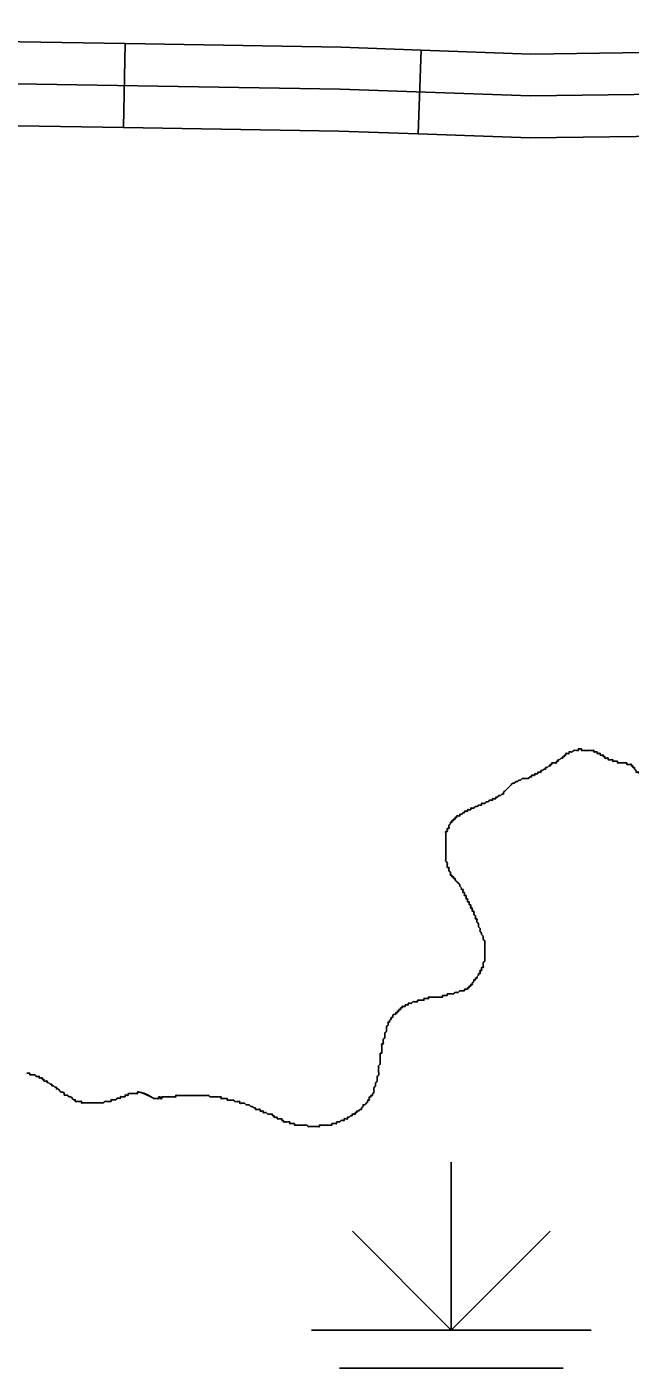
# Model space of a CAD drawing. Extents: x 813775 to 1157140, y 1757555 to 1979907.
# Drawn here: x 1046481 to 1048639, y 1867398 to 1872193 of the extents above; entities that cross this region are included whole.
import ezdxf

# ---------------------------------------------------------------- set-up
doc = ezdxf.new("R2010")
doc.units = 0
for name, color, linetype in [('Level 32', 7, 'Continuous'), ('Level 35', 7, 'Continuous'), ('Level 44', 7, 'Continuous')]:
    doc.layers.add(name, color=color, linetype=linetype)

msp = doc.modelspace()

# ---------------------------------------------------------------- linework, layer by layer
at = {"layer": 'Level 32'}
for p, q in [((1046827.4, 1871832.5), (1046832.2, 1872132.5)), ((1047880.1, 1871809.9), (1047890.9, 1872109.7))]:
    msp.add_line(p, q, dxfattribs=at)
for points in [[(1036534.1, 1872192.6), (1036766.1, 1872182.7), (1037027.7, 1872162.9), (1037235, 1872148.1), (1037481.8, 1872069), (1037659.5, 1872059.2), (1038158, 1872059.2), (1038847.6, 1872074), (1040061.8, 1872064.1), (1041419.2, 1872034.4), (1041952.3, 1872014.7), (1042307.7, 1871975.1), (1042569.3, 1871925.7), (1042830.9, 1871925.7), (1042969.1, 1871940.6), (1043077.7, 1871999.8), (1043225.8, 1872019.6), (1043497.2, 1872019.6), (1044326.5, 1872024.5), (1045139.4, 1872009.7), (1047601, 1871970.1)], [(1045776.3, 1872149.5), (1046832.2, 1872132.5)], [(1046832.2, 1872132.5), (1047604.9, 1872120), (1047890.9, 1872109.7)], [(1047890.9, 1872109.7), (1048283.9, 1872095.4), (1048939.2, 1872104.2)], [(1047601, 1871970.1), (1048282.2, 1871945.4), (1049763, 1871965.2), (1050911.1, 1871965.1), (1052633.7, 1871925.6), (1052811.4, 1871920.7), (1053729.5, 1871915.7), (1054978.3, 1871886.1), (1055718.7, 1871876.2), (1056581.2, 1871847.9)], [(1045771.5, 1871849.5), (1046827.4, 1871832.5)], [(1046827.4, 1871832.5), (1047597.1, 1871820.1), (1047880.1, 1871809.9)], [(1047880.1, 1871809.9), (1048280.5, 1871795.4), (1048943.2, 1871804.2)]]:
    msp.add_lwpolyline(points, dxfattribs=at)
at = {"layer": 'Level 35'}
for points in [[(1048492.3, 1869606.3), (1048486.7, 1869606.3), (1048481.2, 1869606.3), (1048475.6, 1869606.3), (1048470, 1869606.3), (1048464.4, 1869606.3), (1048464.4, 1869611.9), (1048458.9, 1869611.9), (1048453.3, 1869611.9), (1048453.3, 1869606.3), (1048447.7, 1869606.3), (1048442.1, 1869606.3), (1048436.5, 1869606.3), (1048431, 1869600.7), (1048425.4, 1869600.7), (1048419.8, 1869600.7), (1048419.8, 1869595.1), (1048414.2, 1869595.1), (1048408.6, 1869595.1), (1048408.6, 1869589.5), (1048403.1, 1869589.5), (1048403.1, 1869584), (1048397.5, 1869584), (1048397.5, 1869578.4), (1048391.9, 1869578.4), (1048386.3, 1869572.8), (1048380.7, 1869572.8), (1048380.7, 1869567.2), (1048375.2, 1869567.2), (1048375.2, 1869561.6), (1048369.6, 1869561.6), (1048364, 1869561.6), (1048358.4, 1869561.6), (1048358.4, 1869556), (1048352.9, 1869556), (1048352.9, 1869550.5), (1048347.3, 1869550.5), (1048341.7, 1869544.9), (1048336.1, 1869544.9), (1048336.1, 1869539.3), (1048330.5, 1869539.3), (1048325, 1869533.7), (1048319.4, 1869533.7), (1048319.4, 1869528.1), (1048313.8, 1869528.1), (1048308.2, 1869528.1), (1048308.2, 1869522.6), (1048302.6, 1869522.6), (1048297.1, 1869522.6), (1048297.1, 1869517), (1048291.5, 1869517), (1048285.9, 1869517), (1048285.9, 1869511.4), (1048280.3, 1869511.4), (1048274.8, 1869505.8), (1048269.2, 1869505.8), (1048263.6, 1869505.8), (1048258, 1869505.8), (1048252.4, 1869505.8), (1048246.9, 1869500.2), (1048241.3, 1869500.2), (1048235.7, 1869494.6), (1048230.1, 1869494.6), (1048224.5, 1869489.1), (1048219, 1869489.1), (1048213.4, 1869483.5), (1048207.8, 1869477.9), (1048202.2, 1869472.3), (1048196.6, 1869466.7), (1048191.1, 1869461.2), (1048185.5, 1869455.6), (1048185.5, 1869450), (1048179.9, 1869450), (1048174.3, 1869444.4), (1048168.8, 1869444.4), (1048163.2, 1869438.8), (1048157.6, 1869438.8), (1048157.6, 1869433.3), (1048152, 1869433.3), (1048146.4, 1869433.3), (1048146.4, 1869427.7), (1048140.9, 1869427.7), (1048135.3, 1869427.7), (1048129.7, 1869422.1), (1048124.1, 1869422.1), (1048118.5, 1869416.5), (1048113, 1869416.5), (1048107.4, 1869416.5), (1048107.4, 1869410.9), (1048101.8, 1869410.9), (1048096.2, 1869410.9)], [(1048855, 1869584), (1048849.4, 1869584), (1048849.4, 1869578.4), (1048843.8, 1869578.4), (1048838.2, 1869578.4), (1048838.2, 1869572.8), (1048832.6, 1869572.8), (1048832.6, 1869567.2), (1048827.1, 1869567.2), (1048821.5, 1869567.2), (1048821.5, 1869561.6), (1048815.9, 1869561.6), (1048815.9, 1869556), (1048810.3, 1869556), (1048804.7, 1869556), (1048804.7, 1869550.5), (1048799.2, 1869550.5), (1048799.2, 1869544.9), (1048793.6, 1869544.9), (1048788, 1869544.9), (1048788, 1869539.3), (1048782.4, 1869539.3), (1048776.9, 1869539.3), (1048771.3, 1869533.7), (1048765.7, 1869533.7), (1048765.7, 1869528.1), (1048760.1, 1869528.1), (1048754.5, 1869528.1), (1048749, 1869522.6), (1048743.4, 1869522.6), (1048737.8, 1869522.6), (1048732.2, 1869522.6), (1048732.2, 1869517), (1048726.6, 1869517), (1048721.1, 1869517), (1048715.5, 1869517), (1048709.9, 1869517), (1048704.3, 1869517), (1048698.7, 1869517), (1048693.2, 1869517), (1048687.6, 1869517), (1048687.6, 1869522.6), (1048682, 1869522.6), (1048676.4, 1869522.6), (1048670.9, 1869522.6), (1048670.9, 1869528.1), (1048665.3, 1869528.1), (1048659.7, 1869528.1), (1048659.7, 1869533.7), (1048654.1, 1869539.3), (1048654.1, 1869544.9), (1048648.5, 1869544.9), (1048648.5, 1869550.5), (1048643, 1869550.5), (1048643, 1869556), (1048637.4, 1869556), (1048631.8, 1869556), (1048626.2, 1869556), (1048626.2, 1869561.6), (1048620.6, 1869561.6), (1048615.1, 1869561.6), (1048609.5, 1869561.6), (1048603.9, 1869561.6), (1048598.3, 1869561.6), (1048592.7, 1869561.6), (1048592.7, 1869567.2), (1048587.2, 1869567.2), (1048581.6, 1869567.2), (1048576, 1869567.2), (1048576, 1869572.8), (1048570.4, 1869572.8), (1048564.9, 1869572.8), (1048559.3, 1869572.8), (1048559.3, 1869578.4), (1048553.7, 1869578.4), (1048548.1, 1869578.4), (1048548.1, 1869584), (1048542.5, 1869584), (1048542.5, 1869589.5), (1048537, 1869589.5), (1048531.4, 1869589.5), (1048531.4, 1869595.1), (1048525.8, 1869595.1), (1048520.2, 1869595.1), (1048520.2, 1869600.7), (1048514.6, 1869600.7), (1048509.1, 1869600.7), (1048509.1, 1869606.3), (1048503.5, 1869606.3), (1048497.9, 1869606.3), (1048492.3, 1869606.3)], [(1048096.2, 1869410.9), (1048090.6, 1869405.3), (1048085.1, 1869405.3), (1048079.5, 1869399.8), (1048073.9, 1869399.8), (1048068.3, 1869399.8), (1048068.3, 1869394.2), (1048062.8, 1869394.2), (1048057.2, 1869394.2), (1048057.2, 1869388.6), (1048051.6, 1869388.6), (1048046, 1869388.6), (1048046, 1869383), (1048040.4, 1869383), (1048034.9, 1869377.4), (1048029.3, 1869377.4), (1048029.3, 1869371.9), (1048023.7, 1869371.9), (1048018.1, 1869371.9), (1048018.1, 1869366.3), (1048012.5, 1869366.3), (1048012.5, 1869360.7), (1048007, 1869360.7), (1048007, 1869355.1), (1048001.4, 1869355.1), (1048001.4, 1869349.5), (1047995.8, 1869349.5), (1047995.8, 1869344), (1047990.2, 1869338.4), (1047990.2, 1869332.8), (1047990.2, 1869327.2), (1047984.6, 1869327.2), (1047984.6, 1869321.6), (1047984.6, 1869316), (1047979.1, 1869316), (1047979.1, 1869310.5), (1047979.1, 1869304.9), (1047979.1, 1869299.3), (1047979.1, 1869293.7), (1047979.1, 1869288.1), (1047979.1, 1869282.6), (1047979.1, 1869277), (1047979.1, 1869271.4), (1047979.1, 1869265.8), (1047979.1, 1869260.2), (1047979.1, 1869254.7), (1047979.1, 1869249.1), (1047979.1, 1869243.5), (1047979.1, 1869237.9), (1047979.1, 1869232.3), (1047979.1, 1869226.7), (1047979.1, 1869221.2), (1047979.1, 1869215.6), (1047979.1, 1869210), (1047984.6, 1869204.4), (1047984.6, 1869198.8), (1047984.6, 1869193.3), (1047984.6, 1869187.7), (1047990.2, 1869187.7), (1047990.2, 1869182.1), (1047990.2, 1869176.5), (1047995.8, 1869170.9), (1047995.8, 1869165.3), (1047995.8, 1869159.8), (1048001.4, 1869159.8), (1048001.4, 1869154.2), (1048007, 1869154.2), (1048007, 1869148.6), (1048012.5, 1869148.6), (1048012.5, 1869143), (1048018.1, 1869137.4), (1048023.7, 1869131.9), (1048029.3, 1869126.3), (1048029.3, 1869120.7), (1048034.9, 1869115.1), (1048034.9, 1869109.5), (1048040.4, 1869109.5), (1048040.4, 1869104), (1048040.4, 1869098.4), (1048046, 1869098.4), (1048046, 1869092.8), (1048046, 1869087.2), (1048051.6, 1869087.2), (1048051.6, 1869081.6), (1048051.6, 1869076), (1048057.2, 1869076), (1048057.2, 1869070.5), (1048057.2, 1869064.9), (1048062.8, 1869064.9), (1048062.8, 1869059.3), (1048062.8, 1869053.7)], [(1048062.8, 1869053.7), (1048068.3, 1869053.7), (1048068.3, 1869048.1), (1048068.3, 1869042.6), (1048073.9, 1869042.6), (1048073.9, 1869037), (1048073.9, 1869031.4), (1048079.5, 1869031.4), (1048079.5, 1869025.8), (1048079.5, 1869020.2), (1048085.1, 1869014.7), (1048085.1, 1869009.1), (1048085.1, 1869003.5), (1048090.6, 1869003.5), (1048090.6, 1868997.9), (1048090.6, 1868992.3), (1048096.2, 1868986.7), (1048096.2, 1868981.2), (1048096.2, 1868975.6), (1048101.8, 1868970), (1048101.8, 1868964.4), (1048101.8, 1868958.8), (1048107.4, 1868953.3), (1048107.4, 1868947.7), (1048113, 1868942.1), (1048113, 1868936.5), (1048113, 1868930.9), (1048118.5, 1868925.4), (1048118.5, 1868919.8), (1048118.5, 1868914.2), (1048118.5, 1868908.6), (1048118.5, 1868903), (1048118.5, 1868897.4), (1048118.5, 1868891.9), (1048118.5, 1868886.3), (1048118.5, 1868880.7), (1048118.5, 1868875.1), (1048118.5, 1868869.5), (1048118.5, 1868864), (1048118.5, 1868858.4), (1048118.5, 1868852.8), (1048113, 1868847.2), (1048113, 1868841.6), (1048113, 1868836), (1048113, 1868830.5), (1048107.4, 1868830.5), (1048107.4, 1868824.9), (1048107.4, 1868819.3), (1048101.8, 1868819.3), (1048101.8, 1868813.7), (1048101.8, 1868808.1), (1048096.2, 1868808.1), (1048096.2, 1868802.6), (1048090.6, 1868797), (1048090.6, 1868791.4), (1048085.1, 1868791.4), (1048085.1, 1868785.8), (1048079.5, 1868785.8), (1048079.5, 1868780.2), (1048073.9, 1868774.7), (1048073.9, 1868769.1), (1048068.3, 1868769.1), (1048068.3, 1868763.5), (1048062.8, 1868763.5), (1048062.8, 1868757.9), (1048057.2, 1868757.9), (1048057.2, 1868752.3), (1048051.6, 1868752.3), (1048046, 1868752.3), (1048046, 1868746.7), (1048040.4, 1868746.7), (1048034.9, 1868746.7), (1048029.3, 1868746.7), (1048023.7, 1868741.2), (1048018.1, 1868741.2), (1048012.5, 1868741.2), (1048007, 1868735.6), (1048001.4, 1868735.6), (1047995.8, 1868735.6), (1047990.2, 1868735.6), (1047984.6, 1868735.6), (1047984.6, 1868730), (1047979.1, 1868730), (1047973.5, 1868730), (1047967.9, 1868730), (1047967.9, 1868724.4), (1047962.3, 1868724.4), (1047956.8, 1868724.4), (1047951.2, 1868724.4), (1047945.6, 1868724.4), (1047940, 1868724.4)], [(1047940, 1868724.4), (1047934.4, 1868724.4), (1047928.9, 1868724.4), (1047923.3, 1868724.4), (1047917.7, 1868724.4), (1047917.7, 1868718.8), (1047912.1, 1868718.8), (1047906.5, 1868718.8), (1047901, 1868718.8), (1047901, 1868713.3), (1047895.4, 1868713.3), (1047889.8, 1868713.3), (1047884.2, 1868713.3), (1047878.6, 1868713.3), (1047878.6, 1868707.7), (1047873.1, 1868707.7), (1047867.5, 1868707.7), (1047861.9, 1868707.7), (1047856.3, 1868702.1), (1047850.8, 1868702.1), (1047845.2, 1868702.1), (1047845.2, 1868696.5), (1047839.6, 1868696.5), (1047834, 1868696.5), (1047834, 1868690.9), (1047828.4, 1868690.9), (1047822.9, 1868690.9), (1047822.9, 1868685.4), (1047817.3, 1868685.4), (1047817.3, 1868679.8), (1047811.7, 1868679.8), (1047811.7, 1868674.2), (1047806.1, 1868674.2), (1047806.1, 1868668.6), (1047800.5, 1868668.6), (1047800.5, 1868663), (1047795, 1868663), (1047789.4, 1868657.4), (1047789.4, 1868651.9), (1047783.8, 1868651.9), (1047783.8, 1868646.3), (1047778.2, 1868640.7), (1047778.2, 1868635.1), (1047772.7, 1868635.1), (1047772.7, 1868629.5), (1047772.7, 1868624), (1047767.1, 1868618.4), (1047767.1, 1868612.8), (1047767.1, 1868607.2), (1047767.1, 1868601.6), (1047761.5, 1868596.1), (1047761.5, 1868590.5), (1047761.5, 1868584.9), (1047761.5, 1868579.3), (1047755.9, 1868573.7), (1047755.9, 1868568.1), (1047755.9, 1868562.6), (1047755.9, 1868557), (1047750.3, 1868557), (1047750.3, 1868551.4), (1047750.3, 1868545.8), (1047750.3, 1868540.2), (1047750.3, 1868534.7), (1047750.3, 1868529.1), (1047750.3, 1868523.5), (1047744.8, 1868523.5), (1047744.8, 1868517.9), (1047744.8, 1868512.3), (1047744.8, 1868506.7), (1047744.8, 1868501.2), (1047744.8, 1868495.6), (1047744.8, 1868490), (1047744.8, 1868484.4), (1047739.2, 1868478.8), (1047739.2, 1868473.3), (1047739.2, 1868467.7), (1047739.2, 1868462.1), (1047739.2, 1868456.5), (1047739.2, 1868445.4), (1047733.6, 1868439.8), (1047733.6, 1868434.2), (1047733.6, 1868428.6), (1047733.6, 1868423), (1047728, 1868417.4), (1047728, 1868411.9), (1047728, 1868406.3), (1047722.4, 1868400.7), (1047722.4, 1868395.1), (1047722.4, 1868389.5), (1047722.4, 1868384), (1047716.9, 1868378.4)], [(1046877.2, 1868385), (1046882.8, 1868385), (1046935.8, 1868361.6), (1046882.8, 1868385), (1046877.2, 1868385), (1046877.2, 1868379.4), (1046871.7, 1868379.4), (1046866.1, 1868379.4), (1046860.5, 1868379.4), (1046854.9, 1868379.4), (1046849.3, 1868379.4), (1046843.8, 1868379.4), (1046843.8, 1868373.8), (1046838.2, 1868373.8), (1046832.6, 1868373.8), (1046832.6, 1868368.3), (1046827, 1868368.3), (1046821.4, 1868368.3), (1046815.9, 1868368.3), (1046815.9, 1868362.7), (1046810.3, 1868362.7), (1046804.7, 1868362.7), (1046799.1, 1868357.1), (1046793.5, 1868357.1), (1046788, 1868357.1), (1046782.4, 1868357.1), (1046782.4, 1868351.5), (1046776.8, 1868351.5), (1046771.2, 1868351.5), (1046765.7, 1868351.5), (1046760.1, 1868351.5), (1046754.5, 1868345.9), (1046748.9, 1868345.9), (1046743.3, 1868345.9), (1046737.8, 1868345.9), (1046732.2, 1868345.9), (1046726.6, 1868345.9), (1046721, 1868345.9), (1046715.4, 1868345.9), (1046709.9, 1868345.9), (1046704.3, 1868345.9), (1046698.7, 1868345.9), (1046693.1, 1868345.9), (1046687.5, 1868345.9), (1046682, 1868345.9), (1046676.4, 1868345.9), (1046676.4, 1868351.5), (1046670.8, 1868351.5), (1046665.2, 1868351.5), (1046659.7, 1868351.5), (1046654.1, 1868351.5), (1046654.1, 1868357.1), (1046648.5, 1868357.1), (1046642.9, 1868362.7), (1046637.3, 1868368.3), (1046631.8, 1868368.3), (1046626.2, 1868373.8), (1046620.6, 1868373.8), (1046615, 1868373.8), (1046615, 1868379.4), (1046609.4, 1868385), (1046603.9, 1868385), (1046598.3, 1868390.6), (1046592.7, 1868396.2), (1046587.1, 1868396.2), (1046587.1, 1868401.8), (1046581.6, 1868401.8), (1046576, 1868407.3), (1046570.4, 1868407.3), (1046570.4, 1868412.9), (1046564.8, 1868412.9), (1046559.2, 1868418.5), (1046553.7, 1868418.5), (1046553.7, 1868424.1), (1046548.1, 1868424.1), (1046542.5, 1868424.1), (1046542.5, 1868429.7), (1046536.9, 1868429.7), (1046536.9, 1868435.2), (1046531.3, 1868435.2), (1046525.8, 1868435.2), (1046525.8, 1868440.8), (1046520.2, 1868440.8), (1046514.6, 1868440.8), (1046509, 1868446.4), (1046503.4, 1868446.4), (1046497.9, 1868446.4), (1046492.3, 1868446.4), (1046492.3, 1868452), (1046486.7, 1868452), (1046481.1, 1868452)], [(1047337.5, 1868311.4), (1047331.9, 1868311.4), (1047326.3, 1868311.4), (1047326.3, 1868317), (1047320.8, 1868317), (1047315.2, 1868317), (1047315.2, 1868322.6), (1047309.6, 1868322.6), (1047304, 1868322.6), (1047298.4, 1868322.6), (1047298.4, 1868328.1), (1047292.9, 1868328.1), (1047287.3, 1868333.7), (1047281.7, 1868333.7), (1047276.1, 1868339.3), (1047270.6, 1868339.3), (1047265, 1868339.3), (1047259.4, 1868344.9), (1047253.8, 1868344.9), (1047248.2, 1868344.9), (1047242.7, 1868344.9), (1047242.7, 1868350.5), (1047237.1, 1868350.5), (1047231.5, 1868350.5), (1047225.9, 1868350.5), (1047220.3, 1868356.1), (1047214.8, 1868356.1), (1047209.2, 1868356.1), (1047203.6, 1868356.1), (1047198, 1868356.1), (1047198, 1868361.6), (1047192.4, 1868361.6), (1047186.9, 1868361.6), (1047181.3, 1868361.6), (1047175.7, 1868361.6), (1047175.7, 1868367.2), (1047170.1, 1868367.2), (1047164.6, 1868367.2), (1047159, 1868367.2), (1047153.4, 1868367.2), (1047147.8, 1868367.2), (1047142.2, 1868367.2), (1047136.7, 1868367.2), (1047131.1, 1868372.8), (1047125.5, 1868372.8), (1047119.9, 1868372.8), (1047114.3, 1868372.8), (1047108.8, 1868372.8), (1047103.2, 1868372.8), (1047097.6, 1868372.8), (1047092, 1868372.8), (1047086.4, 1868372.8), (1047080.9, 1868372.8), (1047075.3, 1868372.8), (1047069.7, 1868372.8), (1047064.1, 1868372.8), (1047058.6, 1868372.8), (1047053, 1868372.8), (1047047.4, 1868372.8), (1047041.8, 1868372.8), (1047036.2, 1868372.8), (1047030.7, 1868372.8), (1047025.1, 1868372.8), (1047019.5, 1868372.8), (1047013.9, 1868372.8), (1047013.9, 1868367.2), (1047008.3, 1868367.2), (1047002.8, 1868367.2), (1046997.2, 1868367.2), (1046991.6, 1868367.2), (1046986, 1868367.2), (1046980.4, 1868367.2), (1046974.9, 1868367.2), (1046969.3, 1868367.2), (1046963.7, 1868367.2), (1046963.7, 1868361.6), (1046958.1, 1868361.6), (1046958.1, 1868367.2), (1046952.6, 1868367.2), (1046952.6, 1868361.6), (1046947, 1868361.6), (1046941.4, 1868361.6), (1046935.8, 1868361.6)], [(1047716.9, 1868378.4), (1047716.9, 1868372.8), (1047711.3, 1868372.8), (1047711.3, 1868367.2), (1047705.7, 1868367.2), (1047705.7, 1868361.6), (1047705.7, 1868356.1), (1047700.1, 1868356.1), (1047700.1, 1868350.5), (1047694.5, 1868344.9), (1047689, 1868339.3), (1047683.4, 1868339.3), (1047683.4, 1868333.7), (1047677.8, 1868328.1), (1047677.8, 1868322.6), (1047672.2, 1868322.6), (1047666.7, 1868317), (1047661.1, 1868317), (1047661.1, 1868311.4), (1047655.5, 1868311.4), (1047655.5, 1868305.8), (1047649.9, 1868305.8), (1047644.3, 1868305.8), (1047644.3, 1868300.2), (1047638.8, 1868300.2), (1047633.2, 1868294.7), (1047627.6, 1868294.7), (1047627.6, 1868289.1), (1047622, 1868289.1), (1047616.4, 1868289.1), (1047616.4, 1868283.5), (1047610.9, 1868283.5), (1047605.3, 1868283.5), (1047599.7, 1868277.9), (1047594.1, 1868277.9), (1047588.5, 1868277.9), (1047588.5, 1868272.3), (1047583, 1868272.3), (1047577.4, 1868272.3), (1047571.8, 1868272.3), (1047571.8, 1868266.8), (1047566.2, 1868266.8), (1047560.7, 1868266.8), (1047555.1, 1868266.8), (1047549.5, 1868266.8), (1047543.9, 1868266.8), (1047538.3, 1868266.8), (1047532.8, 1868266.8), (1047527.2, 1868266.8), (1047527.2, 1868261.2), (1047521.6, 1868261.2), (1047516, 1868261.2), (1047510.4, 1868261.2), (1047504.9, 1868261.2), (1047499.3, 1868261.2), (1047493.7, 1868261.2), (1047488.1, 1868261.2), (1047482.5, 1868266.8), (1047477, 1868266.8), (1047471.4, 1868266.8), (1047465.8, 1868266.8), (1047460.2, 1868266.8), (1047454.7, 1868266.8), (1047449.1, 1868266.8), (1047443.5, 1868266.8), (1047437.9, 1868266.8), (1047437.9, 1868272.3), (1047432.3, 1868272.3), (1047426.8, 1868272.3), (1047421.2, 1868272.3), (1047421.2, 1868277.9), (1047415.6, 1868277.9), (1047410, 1868277.9), (1047404.4, 1868277.9), (1047398.9, 1868277.9), (1047398.9, 1868283.5), (1047393.3, 1868283.5), (1047393.3, 1868289.1), (1047387.7, 1868289.1), (1047382.1, 1868289.1), (1047376.5, 1868289.1), (1047376.5, 1868294.7), (1047371, 1868294.7), (1047365.4, 1868294.7), (1047365.4, 1868300.2), (1047359.8, 1868300.2), (1047359.8, 1868305.8), (1047354.2, 1868305.8), (1047348.7, 1868305.8), (1047343.1, 1868305.8), (1047337.5, 1868311.4)]]:
    msp.add_spline(points, degree=3, dxfattribs=at)
at = {"layer": 'Level 44'}
for p, q in [((1047999, 1868134.2), (1047999, 1867534.2)), ((1047999, 1867534.2), (1047645.4, 1867887.7)), ((1047999, 1867534.2), (1048352.5, 1867887.7)), ((1047499, 1867534.2), (1048499, 1867534.2)), ((1047599, 1867397.8), (1048399, 1867397.8))]:
    msp.add_line(p, q, dxfattribs=at)

doc.saveas('drawing.dxf')
